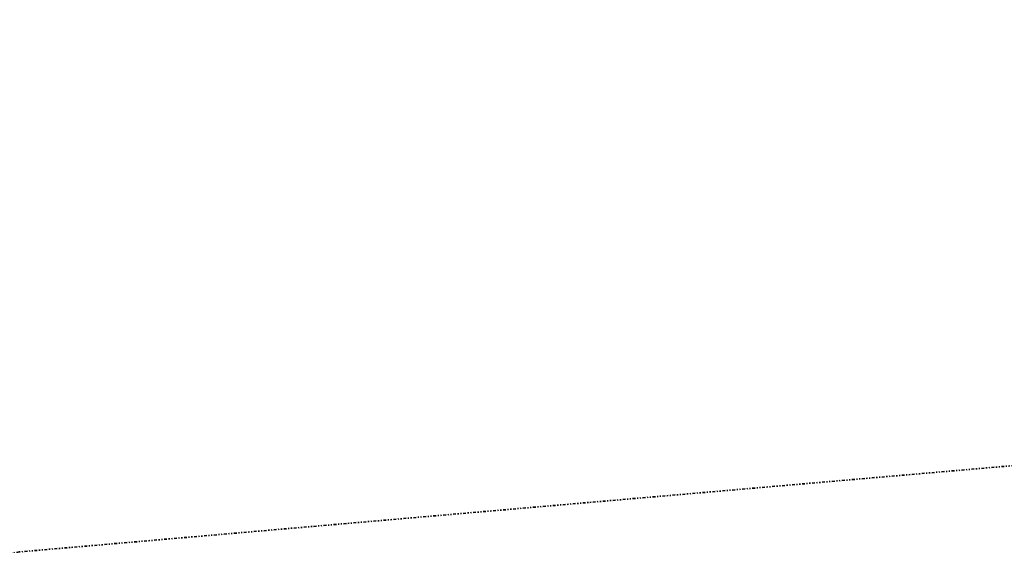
# Model space of a CAD drawing. Header units: metres. Extents: x 169249 to 194689, y 406250 to 412203.
# Tile 275 of 442: x 186097 to 186982, y 410713 to 411186. Entities that reach past the tile are written whole.
import ezdxf

# ---------------------------------------------------------------- set-up
doc = ezdxf.new("R2010")
doc.units = ezdxf.units.M
doc.linetypes.add('BGT_NLCS_N264$0$AL-TEKENBLADGRENS', pattern=[11.5, 2.5, -1.5, 1, -1.5, 1, -1.5, 2.5])
doc.layers.add('BGT_NLCS_N264$0$X-XX-AL-TEKENBLADGRENS-G', color=252, linetype='BGT_NLCS_N264$0$AL-TEKENBLADGRENS', lineweight=35)
doc.layers.add('X-XX-AL-REFERENTIE-G', color=7, linetype='CONTINUOUS', lineweight=18)

# ---------------------------------------------------------------- blocks, each defined once
blk = doc.blocks.new('BGT_NLCS_N264')
at = {"layer": 'BGT_NLCS_N264$0$X-XX-AL-TEKENBLADGRENS-G'}
blk.add_polyline3d([(191101.65, 411962.5, 0), (190130.85, 411743.35, 0), (190048.15, 411776.15, 0), (189929.72, 411776.3, 0), (189384.97, 411700.42, 0), (189107.45, 411593.11, 0), (188993.52, 411594.3, 0), (188449.38, 411824.2, 0), (188376.53, 411837.2, 0), (188020.5, 411811.09, 0), (187868.07, 411710.35, 0), (187729.55, 411309.12, 0), (187538.62, 410982.19, 0), (187400.39, 410978.01, 0), (187300.77, 410943.91, 0), (187161.49, 410799.53, 0), (186096.12, 410707.06, 0), (184991.02, 410538.75, 0), (184829.57, 410472.97, 0), (184730.27, 410345.11, 0), (184591.14, 410257.51, 0), (184515.15, 410189.17, 0), (184436.25, 410062.73, 0), (184183.19, 410038.13, 0)], dxfattribs=at)

msp = doc.modelspace()

# ---------------------------------------------------------------- block references
at = {"layer": 'X-XX-AL-REFERENTIE-G'}
msp.add_blockref('BGT_NLCS_N264', (0, 0), dxfattribs=at)

doc.saveas('drawing.dxf')
